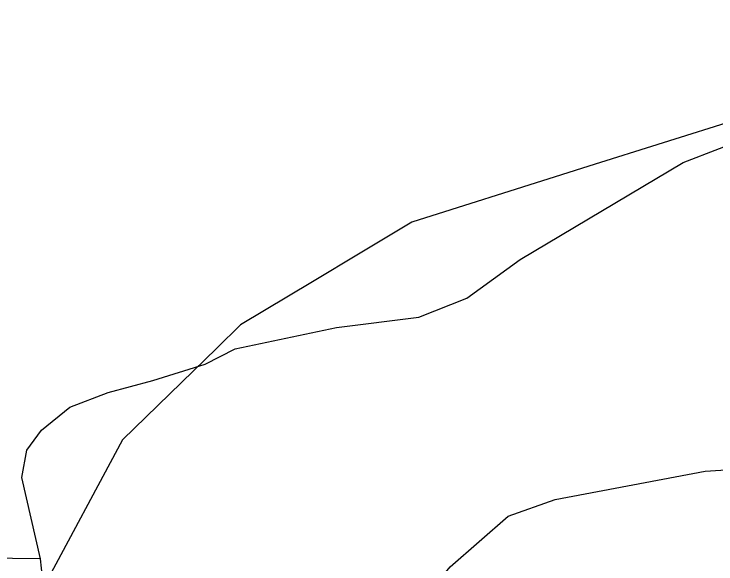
# Model space of a CAD drawing. Extents: x 2260773 to 2342389, y 552869 to 618546.
# Drawn here: x 2299164 to 2299999, y 580773 to 581427 of the extents above; entities that cross this region are included whole.
import ezdxf

# ---------------------------------------------------------------- set-up
doc = ezdxf.new("R2010")
doc.units = 0
for name, color, linetype in [('Exist Boundary Land Use Reservation Military US Department of Defense', 7, 'Continuous'), ('Exist Hydrographic Creek Single Shore', 7, 'Continuous'), ('Exist Road Non-System Type 51', 7, 'Continuous')]:
    doc.layers.add(name, color=color, linetype=linetype)

msp = doc.modelspace()

# ---------------------------------------------------------------- linework, layer by layer
at = {"layer": 'Exist Boundary Land Use Reservation Military US Department of Defense'}
for p, q in [((2299847.37, 581245.94), (2299815.06, 581235.74)), ((2299575.32, 581142.44), (2299518.64, 581108.41))]:
    msp.add_line(p, q, dxfattribs=at)
for points in [[(2300453.37, 581274.61), (2300431.61, 581277.33), (2300301.21, 581318.1), (2300024.11, 581301.79), (2299847.37, 581245.94)], [(2299815.06, 581235.74), (2299636.98, 581179.46), (2299575.32, 581142.44)], [(2299518.64, 581108.41), (2299433.23, 581057.13), (2299404.95, 581029.65)], [(2299404.95, 581029.65), (2299292.64, 580920.52), (2299198.91, 580745.18), (2299179.92, 580570.31)]]:
    msp.add_lwpolyline(points, dxfattribs=at)
at = {"layer": 'Exist Hydrographic Creek Single Shore'}
for points in [[(2299195.37, 580778.68), (2298960.91, 580781.52), (2298894.07, 580798.49), (2298844.03, 580855.55), (2298750.94, 580996.16), (2298758.94, 581029.28), (2298741.92, 581054.86), (2298682.04, 581209.93), (2298604.94, 581393.86), (2298578.9, 581510.95), (2298544.04, 581585.07), (2298526, 581692.62)], [(2299195.37, 580778.68), (2299172.93, 580875.65), (2299179.05, 580908.32), (2299196.39, 580931.8), (2299230.06, 580959.36), (2299275.96, 580976.71), (2299329.01, 580991), (2299391.23, 581010.4), (2299426.93, 581028.77), (2299547.31, 581054.29), (2299645.24, 581066.54), (2299702.36, 581089), (2299765.61, 581134.94), (2299959.42, 581250.29), (2300046.13, 581283.98), (2300137.94, 581287.04), (2300239.95, 581312.56), (2300318.5, 581340.12), (2300436.83, 581417.7)], [(2299789.07, 579605.77), (2299692.16, 579725.2), (2299632.99, 579774.2), (2299560.57, 579801.76), (2299428.98, 579836.47), (2299337.17, 579869.13), (2299326.97, 579892.61), (2299331.05, 579954.88), (2299331.05, 580050.84), (2299307.58, 580281.54), (2299283.1, 580434.66), (2299242.3, 580557.16), (2299211.7, 580615.35), (2299203.54, 580663.32), (2299202.52, 580712.32), (2299195.37, 580778.68)]]:
    msp.add_lwpolyline(points, dxfattribs=at)
at = {"layer": 'Exist Road Non-System Type 51'}
msp.add_lwpolyline([(2299565.51, 580509.52), (2299568.86, 580564.15), (2299588.92, 580633.28), (2299633.49, 580709.1), (2299682.52, 580769.31), (2299751.61, 580829.51), (2299807.32, 580849.58), (2299985.62, 580883.03), (2300090.36, 580889.72), (2300188.43, 580885.26), (2300277.57, 580860.73), (2300382.32, 580800.52), (2300431.35, 580758.16), (2300467.01, 580740.32), (2300509.35, 580731.4), (2300549.47, 580726.94), (2300578.44, 580729.17), (2300612.2, 580722.74), (2302180.3, 580259.94)], dxfattribs=at)

doc.saveas('drawing.dxf')
